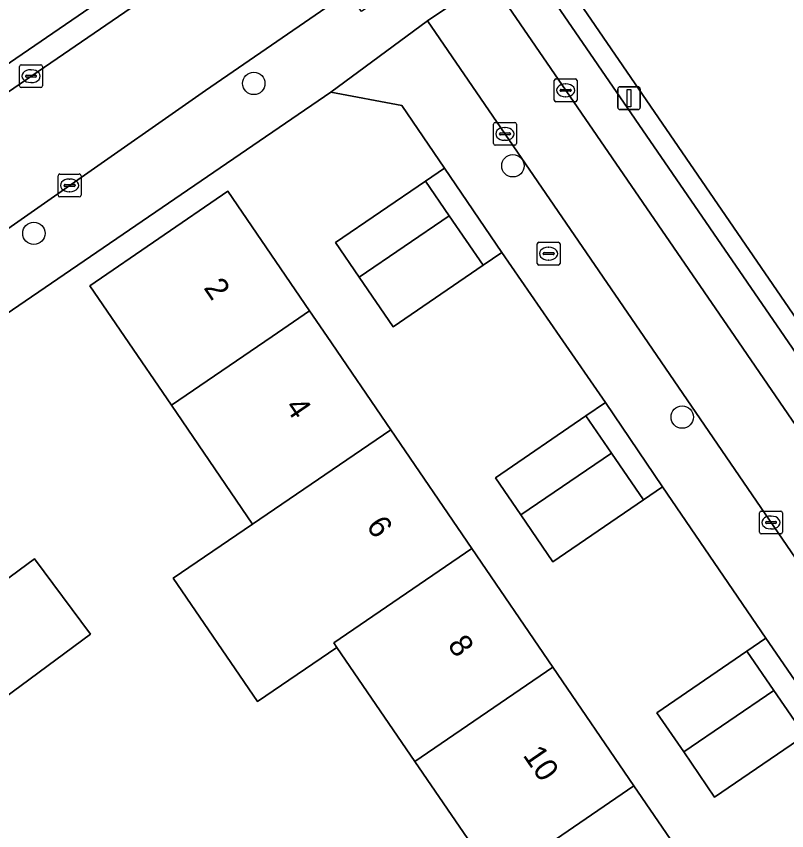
# Model space of a CAD drawing. Extents: x 157445 to 158888, y 383061 to 384688.
# Drawn here: x 158450.69 to 158484.41, y 383728.38 to 383764.02 of the extents above; entities that cross this region are included whole.
import ezdxf

# ---------------------------------------------------------------- set-up
doc = ezdxf.new("R2010")
doc.units = 0
for name, color, linetype in [('IMGEO_Boom', 7, 'Continuous'), ('IMGEO_Brandkraan', 7, 'Continuous'), ('IMGEO_Erf', 7, 'Continuous'), ('IMGEO_Kolk', 7, 'Continuous'), ('IMGEO_Lichtmast', 7, 'Continuous'), ('IMGEO_Pand', 7, 'Continuous'), ('IMGEO_Pand_nummerreeks', 7, 'Continuous'), ('IMGEO_Parkeervlak_open', 7, 'Continuous'), ('IMGEO_Rijbaan_lokaal_open', 7, 'Continuous'), ('IMGEO_Voetpad_open', 7, 'Continuous')]:
    doc.layers.add(name, color=color, linetype=linetype)

msp = doc.modelspace()

# ---------------------------------------------------------------- linework, layer by layer
at = {"layer": 'IMGEO_Boom'}
for centre in [(158461.085, 383761.084), (158472.426, 383757.477), (158451.46, 383754.522), (158479.836, 383746.48)]:
    msp.add_circle(centre, 0.489, dxfattribs=at)
at = {"layer": 'IMGEO_Brandkraan'}
for p, q in [((158473.487, 383753.207), (158473.487, 383754.059)), ((158473.562, 383754.133), (158474.414, 383754.133)), ((158473.975, 383753.913), (158474, 383753.913)), ((158474.488, 383754.059), (158474.488, 383753.207)), ((158473.746, 383753.627), (158473.746, 383753.639)), ((158474.184, 383753.59), (158473.786, 383753.59)), ((158473.789, 383753.676), (158474.187, 383753.676)), ((158474.23, 383753.639), (158474.23, 383753.627)), ((158474.414, 383753.133), (158473.562, 383753.133)), ((158473.998, 383753.353), (158473.973, 383753.353))]:
    msp.add_line(p, q, dxfattribs=at)
for points in [[(158473.487, 383753.207), (158473.487, 383754.059)], [(158473.562, 383754.133), (158474.414, 383754.133)], [(158474.488, 383754.059), (158474.488, 383753.207)], [(158474.414, 383753.133), (158473.562, 383753.133)]]:
    msp.add_lwpolyline(points, dxfattribs=at)
for centre, radius, start, end in [((158473.564, 383754.057), 0.0765, 91.552, 178.448), ((158473.564, 383754.057), 0.0765, 91.552, 178.448), ((158474.412, 383754.057), 0.0765, 1.552, 88.448), ((158474.412, 383754.057), 0.0765, 1.552, 88.448), ((158473.786, 383753.636), 0.0403, 85.8775, 175.7526), ((158473.783, 383753.626), 0.0366, 178.938, 274.7102), ((158474.187, 383753.633), 0.043, 264.8664, 352.4533), ((158474.191, 383753.638), 0.0386, 1.7309, 96.639), ((158473.564, 383753.209), 0.0765, 181.552, 268.448), ((158473.564, 383753.209), 0.0765, 181.552, 268.448), ((158474.412, 383753.209), 0.0765, 271.552, 358.448), ((158474.412, 383753.209), 0.0765, 271.552, 358.448)]:
    msp.add_arc(centre, radius, start, end, dxfattribs=at)
for centre, major_axis, ratio, start_param, end_param in [((158473.974, 383753.633), (-0.387, 0.002), 0.722429, 4.712389, 7.853982), ((158473.999, 383753.633), (-0.39, 0.002), 0.717154, 1.570796, 4.712389)]:
    msp.add_ellipse(centre, major_axis=major_axis, ratio=ratio, start_param=start_param, end_param=end_param, dxfattribs=at)
at = {"layer": 'IMGEO_Erf'}
for points in [[(158500, 383795.97), (158526.324, 383814.002), (158525.796, 383814.841), (158524.482, 383816.758), (158512.351, 383834.835), (158500, 383826.37), (158395.719, 383754.902), (158399.074, 383750), (158405.69, 383740.148), (158411.911, 383744.417), (158414.192, 383741.085), (158418.319, 383743.917), (158419.613, 383742.031), (158415.484, 383739.198), (158411.847, 383736.702), (158409.264, 383734.929), (158409.821, 383734.195), (158432.893, 383750)], [(158449.378, 383733.613), (158446.939, 383736.916), (158451.494, 383740.28), (158453.933, 383736.976)]]:
    msp.add_lwpolyline(points, close=True, dxfattribs=at)
for points in [[(158497.178, 383783.227), (158475.804, 383768.493), (158475.611, 383768.283), (158475.437, 383768.057), (158475.284, 383767.816), (158475.154, 383767.563), (158475.046, 383767.299), (158474.962, 383767.026), (158474.904, 383766.747), (158474.87, 383766.464), (158474.862, 383766.179), (158474.879, 383765.894), (158474.922, 383765.612), (158474.989, 383765.335), (158475.081, 383765.065), (158475.159, 383764.884), (158485.364, 383750)], [(158485.196, 383732.543), (158481.253, 383729.847), (158479.901, 383731.823), (158478.727, 383733.539), (158482.671, 383736.236), (158483.492, 383736.797), (158478.971, 383743.421), (158478.14, 383742.854), (158474.175, 383740.142), (158472.771, 383742.195), (158471.66, 383743.82), (158475.625, 383746.531), (158476.475, 383747.111), (158474.486, 383750), (158471.948, 383753.686), (158471.122, 383753.123), (158467.183, 383750.429), (158465.696, 383752.603), (158464.661, 383754.116), (158468.6, 383756.81), (158469.432, 383757.377), (158467.559, 383760.12), (158464.455, 383760.705), (158448.799, 383750)], [(158485.894, 383705.433), (158482.343, 383710.628), (158478.792, 383715.823), (158475.24, 383721.018), (158471.689, 383726.214), (158468.137, 383731.409), (158464.727, 383736.398), (158461.253, 383734.024), (158457.561, 383739.425), (158461.035, 383741.799), (158457.484, 383746.994), (158455.429, 383750), (158453.904, 383752.231), (158459.951, 383756.362), (158463.529, 383751.123), (158464.296, 383750), (158467.078, 383745.926), (158470.627, 383740.73), (158474.176, 383735.533), (158477.726, 383730.337), (158481.275, 383725.14), (158484.824, 383719.943)]]:
    msp.add_lwpolyline(points, dxfattribs=at)
at = {"layer": 'IMGEO_Kolk'}
for p, q in [((158450.836, 383760.975), (158450.836, 383761.827)), ((158450.911, 383761.901), (158451.763, 383761.901)), ((158451.324, 383761.681), (158451.349, 383761.681)), ((158451.837, 383761.827), (158451.837, 383760.975)), ((158451.095, 383761.395), (158451.095, 383761.407)), ((158451.533, 383761.358), (158451.135, 383761.358)), ((158451.138, 383761.444), (158451.536, 383761.444)), ((158451.579, 383761.407), (158451.579, 383761.395)), ((158451.347, 383761.121), (158451.322, 383761.121)), ((158474.236, 383760.355), (158474.236, 383761.207)), ((158474.311, 383761.281), (158475.163, 383761.281)), ((158474.724, 383761.061), (158474.749, 383761.061)), ((158475.237, 383761.207), (158475.237, 383760.355)), ((158451.763, 383760.901), (158450.911, 383760.901)), ((158474.495, 383760.775), (158474.495, 383760.787)), ((158474.933, 383760.738), (158474.535, 383760.738)), ((158474.538, 383760.824), (158474.936, 383760.824)), ((158474.979, 383760.787), (158474.979, 383760.775)), ((158475.163, 383760.281), (158474.311, 383760.281)), ((158474.747, 383760.501), (158474.722, 383760.501)), ((158471.577, 383758.449), (158471.577, 383759.301)), ((158471.652, 383759.375), (158472.504, 383759.375)), ((158472.578, 383759.301), (158472.578, 383758.449)), ((158471.836, 383758.869), (158471.836, 383758.881)), ((158472.274, 383758.832), (158471.876, 383758.832)), ((158471.879, 383758.918), (158472.277, 383758.918)), ((158472.065, 383759.155), (158472.09, 383759.155)), ((158472.32, 383758.881), (158472.32, 383758.869)), ((158472.088, 383758.595), (158472.063, 383758.595)), ((158472.504, 383758.375), (158471.652, 383758.375)), ((158452.522, 383756.193), (158452.522, 383757.045)), ((158452.597, 383757.119), (158453.449, 383757.119)), ((158453.523, 383757.045), (158453.523, 383756.193)), ((158453.01, 383756.899), (158453.035, 383756.899)), ((158452.781, 383756.613), (158452.781, 383756.625)), ((158453.219, 383756.576), (158452.821, 383756.576)), ((158452.824, 383756.662), (158453.222, 383756.662)), ((158453.033, 383756.339), (158453.008, 383756.339)), ((158453.265, 383756.625), (158453.265, 383756.613)), ((158453.449, 383756.119), (158452.597, 383756.119)), ((158483.22, 383741.44), (158483.22, 383742.292)), ((158483.295, 383742.366), (158484.147, 383742.366)), ((158483.708, 383742.146), (158483.733, 383742.146)), ((158484.221, 383742.292), (158484.221, 383741.44)), ((158483.479, 383741.86), (158483.479, 383741.872)), ((158483.917, 383741.823), (158483.519, 383741.823)), ((158483.522, 383741.909), (158483.92, 383741.909)), ((158483.963, 383741.872), (158483.963, 383741.86)), ((158484.147, 383741.366), (158483.295, 383741.366)), ((158483.731, 383741.586), (158483.706, 383741.586))]:
    msp.add_line(p, q, dxfattribs=at)
for points in [[(158450.836, 383760.975), (158450.836, 383761.827)], [(158450.911, 383761.901), (158451.763, 383761.901)], [(158451.837, 383761.827), (158451.837, 383760.975)], [(158474.236, 383760.355), (158474.236, 383761.207)], [(158474.311, 383761.281), (158475.163, 383761.281)], [(158475.237, 383761.207), (158475.237, 383760.355)], [(158451.763, 383760.901), (158450.911, 383760.901)], [(158475.163, 383760.281), (158474.311, 383760.281)], [(158471.577, 383758.449), (158471.577, 383759.301)], [(158471.652, 383759.375), (158472.504, 383759.375)], [(158472.578, 383759.301), (158472.578, 383758.449)], [(158472.504, 383758.375), (158471.652, 383758.375)], [(158452.522, 383756.193), (158452.522, 383757.045)], [(158452.597, 383757.119), (158453.449, 383757.119)], [(158453.523, 383757.045), (158453.523, 383756.193)], [(158453.449, 383756.119), (158452.597, 383756.119)], [(158483.22, 383741.44), (158483.22, 383742.292)], [(158483.295, 383742.366), (158484.147, 383742.366)], [(158484.221, 383742.292), (158484.221, 383741.44)], [(158484.147, 383741.366), (158483.295, 383741.366)]]:
    msp.add_lwpolyline(points, dxfattribs=at)
for centre, radius, start, end in [((158450.913, 383761.825), 0.0765, 91.552, 178.448), ((158450.913, 383761.825), 0.0765, 91.552, 178.448), ((158451.761, 383761.825), 0.0765, 1.552, 88.448), ((158451.761, 383761.825), 0.0765, 1.552, 88.448), ((158451.135, 383761.404), 0.0403, 85.8775, 175.7526), ((158451.132, 383761.394), 0.0366, 178.938, 274.7102), ((158451.536, 383761.401), 0.043, 264.8664, 352.4533), ((158451.54, 383761.406), 0.0386, 1.7309, 96.639), ((158450.913, 383760.977), 0.0765, 181.552, 268.448), ((158450.913, 383760.977), 0.0765, 181.552, 268.448), ((158451.761, 383760.977), 0.0765, 271.552, 358.448), ((158451.761, 383760.977), 0.0765, 271.552, 358.448), ((158474.313, 383761.205), 0.0765, 91.552, 178.448), ((158474.313, 383761.205), 0.0765, 91.552, 178.448), ((158475.161, 383761.205), 0.0765, 1.552, 88.448), ((158475.161, 383761.205), 0.0765, 1.552, 88.448), ((158474.535, 383760.784), 0.0403, 85.8775, 175.7526), ((158474.532, 383760.774), 0.0366, 178.938, 274.7102), ((158474.936, 383760.781), 0.043, 264.8664, 352.4533), ((158474.94, 383760.786), 0.0386, 1.7309, 96.639), ((158474.313, 383760.357), 0.0765, 181.552, 268.448), ((158474.313, 383760.357), 0.0765, 181.552, 268.448), ((158475.161, 383760.357), 0.0765, 271.552, 358.448), ((158475.161, 383760.357), 0.0765, 271.552, 358.448), ((158471.654, 383759.299), 0.0765, 91.552, 178.448), ((158471.654, 383759.299), 0.0765, 91.552, 178.448), ((158472.502, 383759.299), 0.0765, 1.552, 88.448), ((158472.502, 383759.299), 0.0765, 1.552, 88.448), ((158471.876, 383758.878), 0.0403, 85.8775, 175.7526), ((158471.873, 383758.868), 0.0366, 178.938, 274.7102), ((158472.277, 383758.875), 0.043, 264.8664, 352.4533), ((158472.281, 383758.88), 0.0386, 1.7309, 96.639), ((158471.654, 383758.451), 0.0765, 181.552, 268.448), ((158471.654, 383758.451), 0.0765, 181.552, 268.448), ((158472.502, 383758.451), 0.0765, 271.552, 358.448), ((158472.502, 383758.451), 0.0765, 271.552, 358.448), ((158452.599, 383757.043), 0.0765, 91.552, 178.448), ((158452.599, 383757.043), 0.0765, 91.552, 178.448), ((158453.447, 383757.043), 0.0765, 1.552, 88.448), ((158453.447, 383757.043), 0.0765, 1.552, 88.448), ((158452.821, 383756.622), 0.0403, 85.8775, 175.7526), ((158452.818, 383756.612), 0.0366, 178.938, 274.7102), ((158453.222, 383756.619), 0.043, 264.8664, 352.4533), ((158453.226, 383756.624), 0.0386, 1.7309, 96.639), ((158452.599, 383756.195), 0.0765, 181.552, 268.448), ((158452.599, 383756.195), 0.0765, 181.552, 268.448), ((158453.447, 383756.195), 0.0765, 271.552, 358.448), ((158453.447, 383756.195), 0.0765, 271.552, 358.448), ((158483.297, 383742.29), 0.0765, 91.552, 178.448), ((158483.297, 383742.29), 0.0765, 91.552, 178.448), ((158484.145, 383742.29), 0.0765, 1.552, 88.448), ((158484.145, 383742.29), 0.0765, 1.552, 88.448), ((158483.519, 383741.869), 0.0403, 85.8775, 175.7526), ((158483.516, 383741.859), 0.0366, 178.938, 274.7102), ((158483.92, 383741.866), 0.043, 264.8664, 352.4533), ((158483.924, 383741.871), 0.0386, 1.7309, 96.639), ((158483.297, 383741.442), 0.0765, 181.552, 268.448), ((158483.297, 383741.442), 0.0765, 181.552, 268.448), ((158484.145, 383741.442), 0.0765, 271.552, 358.448), ((158484.145, 383741.442), 0.0765, 271.552, 358.448)]:
    msp.add_arc(centre, radius, start, end, dxfattribs=at)
for centre, major_axis, ratio, start_param, end_param in [((158451.323, 383761.401), (-0.387, 0.002), 0.722429, 4.712389, 7.853982), ((158451.348, 383761.401), (-0.39, 0.002), 0.717154, 1.570796, 4.712389), ((158474.723, 383760.781), (-0.387, 0.002), 0.722429, 4.712389, 7.853982), ((158474.748, 383760.781), (-0.39, 0.002), 0.717154, 1.570796, 4.712389), ((158472.064, 383758.875), (-0.387, 0.002), 0.722429, 4.712389, 7.853982), ((158472.089, 383758.875), (-0.39, 0.002), 0.717154, 1.570796, 4.712389), ((158453.009, 383756.619), (-0.387, 0.002), 0.722429, 4.712389, 7.853982), ((158453.034, 383756.619), (-0.39, 0.002), 0.717154, 1.570796, 4.712389), ((158483.707, 383741.866), (-0.387, 0.002), 0.722429, 4.712389, 7.853982), ((158483.732, 383741.866), (-0.39, 0.002), 0.717154, 1.570796, 4.712389)]:
    msp.add_ellipse(centre, major_axis=major_axis, ratio=ratio, start_param=start_param, end_param=end_param, dxfattribs=at)
at = {"layer": 'IMGEO_Lichtmast'}
for p, q in [((158477.012, 383760.036), (158477.012, 383760.836)), ((158477.012, 383760.836), (158477.012, 383760.036)), ((158477.112, 383760.936), (158477.902, 383760.936)), ((158477.902, 383760.936), (158477.112, 383760.936)), ((158478.002, 383760.836), (158478.002, 383760.036)), ((158478.002, 383760.036), (158478.002, 383760.836)), ((158477.902, 383759.936), (158477.112, 383759.936)), ((158477.112, 383759.936), (158477.902, 383759.936))]:
    msp.add_line(p, q, dxfattribs=at)
msp.add_lwpolyline([(158477.432, 383760.811), (158477.582, 383760.811), (158477.582, 383760.061), (158477.432, 383760.061), (158477.432, 383760.811)], dxfattribs=at)
for centre, start, end in [((158477.112, 383760.836), 90, 180), ((158477.112, 383760.836), 90, 180), ((158477.902, 383760.836), 0, 90), ((158477.902, 383760.836), 360, 90), ((158477.112, 383760.036), 180, 270), ((158477.112, 383760.036), 180, 270), ((158477.902, 383760.036), 270, 0), ((158477.902, 383760.036), 270, 0)]:
    msp.add_arc(centre, 0.1, start, end, dxfattribs=at)
at = {"layer": 'IMGEO_Pand'}
for points in [[(158465.696, 383752.603), (158469.637, 383755.295), (158468.6, 383756.81), (158464.661, 383754.116)], [(158457.484, 383746.994), (158461.885, 383750), (158463.529, 383751.123), (158459.951, 383756.362), (158453.904, 383752.231), (158455.429, 383750)], [(158465.696, 383752.603), (158467.183, 383750.429), (158471.122, 383753.123), (158469.637, 383755.295)], [(158457.484, 383746.994), (158461.035, 383741.799), (158467.078, 383745.926), (158464.296, 383750), (158463.529, 383751.123), (158461.885, 383750)], [(158472.771, 383742.195), (158476.738, 383744.904), (158475.625, 383746.531), (158471.66, 383743.82)], [(158467.078, 383745.926), (158461.035, 383741.799), (158457.561, 383739.425), (158461.253, 383734.024), (158464.727, 383736.398), (158464.586, 383736.604), (158470.627, 383740.73)], [(158472.771, 383742.195), (158474.175, 383740.142), (158478.14, 383742.854), (158476.738, 383744.904)], [(158470.627, 383740.73), (158464.586, 383736.604), (158464.727, 383736.398), (158468.137, 383731.409), (158474.176, 383735.533)], [(158446.939, 383736.916), (158449.378, 383733.613), (158453.933, 383736.976), (158451.494, 383740.28)], [(158483.846, 383734.517), (158482.671, 383736.236), (158478.727, 383733.539), (158479.901, 383731.823)], [(158474.176, 383735.533), (158468.137, 383731.409), (158471.689, 383726.214), (158477.726, 383730.337)], [(158483.846, 383734.517), (158479.901, 383731.823), (158481.253, 383729.847), (158485.196, 383732.543)], [(158477.726, 383730.337), (158471.689, 383726.214), (158475.24, 383721.018), (158481.275, 383725.14)]]:
    msp.add_lwpolyline(points, close=True, dxfattribs=at)
at = {"layer": 'IMGEO_Parkeervlak_open'}
msp.add_lwpolyline([(158471.398, 383765.665), (158482.139, 383750), (158500, 383723.952), (158524.561, 383688.133), (158526.057, 383689.159), (158500, 383727.139), (158484.316, 383750), (158472.876, 383766.675)], close=True, dxfattribs=at)
at = {"layer": 'IMGEO_Rijbaan_lokaal_open'}
msp.add_lwpolyline([(158500, 383794.766), (158477.244, 383779.149), (158434.699, 383750), (158410.44, 383733.379), (158413.229, 383729.233), (158443.49, 383750), (158447.199, 383752.545), (158458.965, 383760.778), (158465.217, 383765.077), (158472.547, 383770.116), (158475.338, 383772.035), (158478.351, 383774.1), (158491.739, 383783.275)], dxfattribs=at)
msp.add_lwpolyline([(158471.398, 383765.665), (158468.695, 383763.816), (158478.152, 383750), (158500, 383718.083), (158521.798, 383686.239), (158524.561, 383688.133), (158500, 383723.952), (158482.139, 383750)], close=True, dxfattribs=at)
at = {"layer": 'IMGEO_Voetpad_open'}
for points in [[(158477.244, 383779.149), (158500, 383794.766), (158526.9, 383813.228), (158526.324, 383814.002), (158500, 383795.97), (158432.893, 383750), (158409.821, 383734.195), (158410.44, 383733.379), (158434.699, 383750)], [(158469.432, 383757.377), (158468.6, 383756.81), (158469.637, 383755.295), (158471.122, 383753.123), (158471.948, 383753.686)], [(158476.475, 383747.111), (158475.625, 383746.531), (158476.738, 383744.904), (158478.14, 383742.854), (158478.971, 383743.421)], [(158483.492, 383736.797), (158482.671, 383736.236), (158483.846, 383734.517), (158485.196, 383732.543), (158486.035, 383733.117)]]:
    msp.add_lwpolyline(points, close=True, dxfattribs=at)
for points in [[(158464.455, 383760.705), (158468.695, 383763.816), (158471.398, 383765.665), (158472.876, 383766.675), (158475.804, 383768.493), (158497.178, 383783.227), (158501.172, 383786.122), (158500, 383786.505)], [(158495.606, 383785.914), (158491.739, 383783.275), (158478.351, 383774.1), (158475.338, 383772.035), (158472.547, 383770.116), (158473.13, 383769.267), (158465.8, 383764.228), (158465.217, 383765.077), (158458.965, 383760.778), (158447.199, 383752.545), (158443.49, 383750), (158413.229, 383729.233), (158411.187, 383727.832), (158411.784, 383726.956), (158403.792, 383721.508), (158405.212, 383719.743), (158408.907, 383722.31), (158413.621, 383725.946), (158414.867, 383726.798), (158438.562, 383743), (158439.71, 383743.785), (158448.799, 383750), (158464.455, 383760.705)], [(158485.364, 383750), (158475.159, 383764.884), (158475.081, 383765.065), (158474.989, 383765.335), (158474.922, 383765.612), (158474.879, 383765.894), (158474.862, 383766.179), (158474.87, 383766.464), (158474.904, 383766.747), (158474.962, 383767.026), (158475.046, 383767.299), (158475.154, 383767.563), (158475.284, 383767.816), (158475.437, 383768.057), (158475.611, 383768.283), (158475.804, 383768.493), (158472.876, 383766.675), (158484.316, 383750), (158500, 383727.139)], [(158500, 383718.083), (158478.152, 383750), (158468.695, 383763.816), (158464.455, 383760.705), (158467.559, 383760.12), (158469.432, 383757.377), (158471.948, 383753.686), (158474.486, 383750), (158476.475, 383747.111), (158478.971, 383743.421), (158483.492, 383736.797), (158486.035, 383733.117)]]:
    msp.add_lwpolyline(points, dxfattribs=at)

# ---------------------------------------------------------------- texts
at = {"layer": 'IMGEO_Pand_nummerreeks'}
for s, rotation, p in [('2', 304.3322, (158458.865, 383752.137)), ('4', 304.3322, (158462.423, 383746.927)), ('6', 304.3314, (158465.98, 383741.718)), ('8', 304.3314, (158469.54, 383736.507)), ('10', 304.3322, (158472.837, 383731.678))]:
    msp.add_text(s, height=1, rotation=rotation, dxfattribs=at).set_placement(p)

doc.saveas('drawing.dxf')
